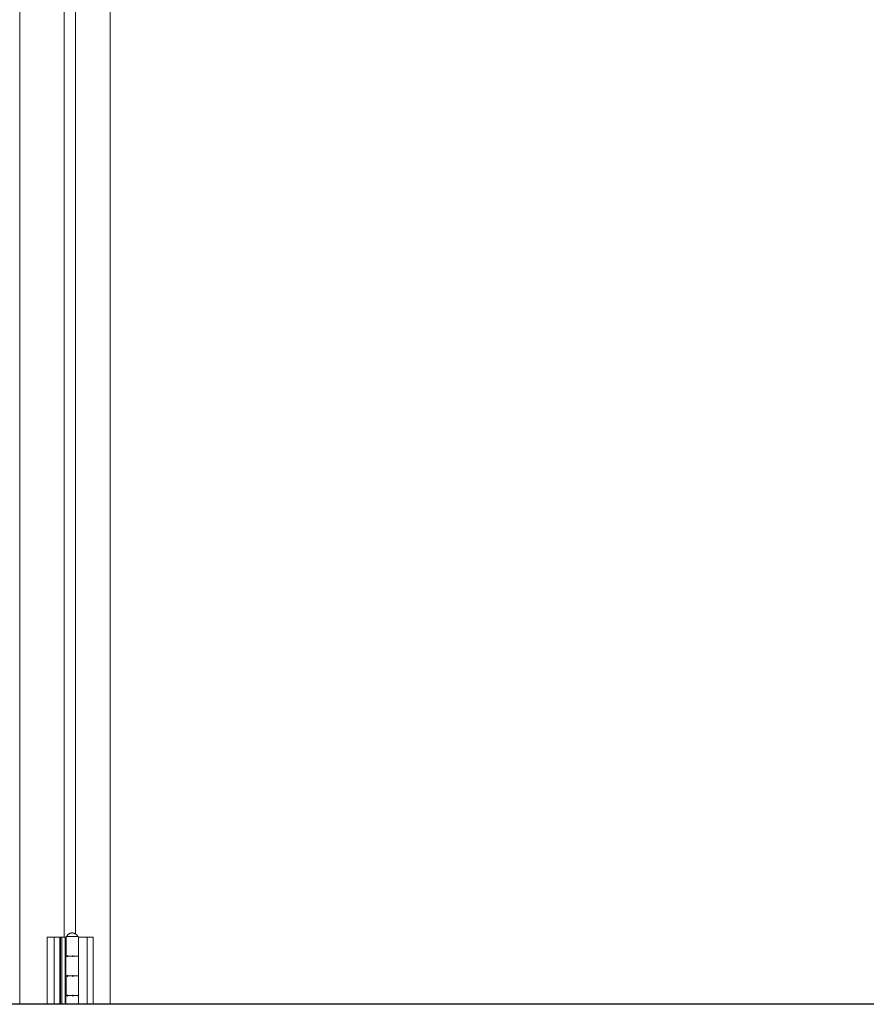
# Model space of a CAD drawing. Header units: inches. Extents: x 424 to 2043, y -237 to 445.
# Tile 942 of 965: x 1004.95 to 1006.03, y 218.15 to 219.4. Entities that reach past the tile are written whole.
import ezdxf

# ---------------------------------------------------------------- set-up
doc = ezdxf.new("R2010")
doc.units = ezdxf.units.IN
doc.header["$MEASUREMENT"] = 0
for name, color, linetype, lineweight in [('A-DOOR', 31, 'Continuous', 9), ('A-GENM', 13, 'Continuous', 9), ('A-WALL', 113, 'Continuous', 9)]:
    doc.layers.add(name, color=color, linetype=linetype, lineweight=lineweight)

# ---------------------------------------------------------------- blocks, each defined once
blk = doc.blocks.new('Generic Models 1 - Generic Models 1-135348-Section 2')
at = {"layer": 'A-GENM', "lineweight": 25}
blk.add_line((63.9348, 1.6), (-2.9996, 1.6), dxfattribs=at)
blk = doc.blocks.new('5-panel_Bi-fold_external_door_10806 - Type 1-V59-Section 2')
at = {"layer": 'A-DOOR'}
for p, q in [((50.9976, 4.4), (50.9976, 1.6)), ((50.8831, 1.6), (50.8831, 4.348)), ((50.9392, 1.685), (50.9392, 4.25)), ((50.9536, 4.2459), (50.9536, 1.6888)), ((50.9177, 1.685), (50.9177, 1.6)), ((50.9177, 1.685), (50.9179, 1.685)), ((50.9179, 1.685), (50.9259, 1.685)), ((50.9259, 1.685), (50.9265, 1.685)), ((50.9265, 1.685), (50.9336, 1.685)), ((50.9265, 1.6), (50.9265, 1.685)), ((50.9336, 1.685), (50.9347, 1.685)), ((50.9336, 1.6), (50.9336, 1.685)), ((50.9347, 1.685), (50.9365, 1.685)), ((50.9347, 1.6), (50.9347, 1.685)), ((50.9365, 1.685), (50.9404, 1.685)), ((50.9365, 1.6), (50.9365, 1.685)), ((50.9404, 1.685), (50.9416, 1.685)), ((50.9404, 1.662), (50.9404, 1.685)), ((50.9404, 1.6), (50.9404, 1.685)), ((50.9404, 1.685), (50.9416, 1.685)), ((50.9404, 1.662), (50.9404, 1.685)), ((50.9415, 1.685), (50.9415, 1.662)), ((50.9416, 1.685), (50.9421, 1.685)), ((50.9416, 1.662), (50.9416, 1.685)), ((50.9416, 1.685), (50.9421, 1.685)), ((50.9416, 1.662), (50.9416, 1.685)), ((50.9433, 1.686), (50.9492, 1.686)), ((50.9492, 1.686), (50.9557, 1.686)), ((50.9573, 1.6), (50.9573, 1.685)), ((50.9574, 1.685), (50.9684, 1.685)), ((50.9574, 1.6), (50.9574, 1.685)), ((50.9575, 1.662), (50.9575, 1.685)), ((50.9684, 1.685), (50.9693, 1.685)), ((50.9684, 1.6), (50.9684, 1.685)), ((50.9693, 1.685), (50.976, 1.685)), ((50.976, 1.685), (50.9761, 1.685)), ((50.9761, 1.685), (50.976, 1.685)), ((50.9761, 1.6), (50.9761, 1.685)), ((50.9416, 1.662), (50.9404, 1.662)), ((50.9416, 1.662), (50.9404, 1.662)), ((50.9421, 1.662), (50.9416, 1.662)), ((50.9421, 1.662), (50.9416, 1.662)), ((50.9433, 1.66), (50.9433, 1.662)), ((50.9504, 1.66), (50.9504, 1.662)), ((50.9415, 1.66), (50.9415, 1.637)), ((50.9498, 1.661), (50.9492, 1.661)), ((50.9492, 1.661), (50.9498, 1.661)), ((50.9575, 1.637), (50.9575, 1.66)), ((50.9433, 1.635), (50.9433, 1.637)), ((50.9504, 1.635), (50.9504, 1.637)), ((50.9404, 1.635), (50.9416, 1.635)), ((50.9404, 1.612), (50.9404, 1.635)), ((50.9415, 1.635), (50.9415, 1.612)), ((50.9416, 1.635), (50.9421, 1.635)), ((50.9416, 1.612), (50.9416, 1.635)), ((50.9498, 1.636), (50.9492, 1.636)), ((50.9492, 1.636), (50.9498, 1.636)), ((50.9575, 1.612), (50.9575, 1.635)), ((50.9416, 1.612), (50.9404, 1.612)), ((50.9421, 1.612), (50.9416, 1.612)), ((50.9433, 1.61), (50.9433, 1.612)), ((50.9504, 1.61), (50.9504, 1.612)), ((50.9415, 1.61), (50.9415, 1.6)), ((50.9498, 1.611), (50.9492, 1.611)), ((50.9492, 1.611), (50.9498, 1.611)), ((50.9575, 1.6), (50.9575, 1.61))]:
    blk.add_line(p, q, dxfattribs=at)
at = {"layer": 'A-DOOR', "flags": 128}
for points in [[(50.9425, 1.686), (50.9426, 1.6863), (50.9428, 1.6865), (50.9429, 1.6868), (50.9431, 1.6871), (50.9433, 1.6873), (50.9435, 1.6876), (50.9437, 1.6878), (50.9439, 1.688), (50.9441, 1.6883), (50.9443, 1.6885), (50.9445, 1.6887), (50.9448, 1.6889), (50.945, 1.6891), (50.9453, 1.6892), (50.9455, 1.6894), (50.9458, 1.6895), (50.9461, 1.6897), (50.9463, 1.6898), (50.9466, 1.6899), (50.9469, 1.6901), (50.9472, 1.6902), (50.9475, 1.6902), (50.9478, 1.6903), (50.9481, 1.6904), (50.9484, 1.6904), (50.9487, 1.6905), (50.949, 1.6905), (50.9493, 1.6905), (50.9495, 1.6905)], [(50.9495, 1.6905), (50.9498, 1.6905), (50.9501, 1.6905), (50.9504, 1.6904), (50.9507, 1.6904), (50.951, 1.6903), (50.9513, 1.6903), (50.9516, 1.6902), (50.9519, 1.6901), (50.9522, 1.69), (50.9525, 1.6899), (50.9528, 1.6898), (50.953, 1.6896), (50.9533, 1.6895), (50.9536, 1.6893), (50.9538, 1.6892), (50.9541, 1.689), (50.9543, 1.6888), (50.9546, 1.6886), (50.9548, 1.6884), (50.955, 1.6882), (50.9552, 1.6879), (50.9554, 1.6877), (50.9556, 1.6875), (50.9558, 1.6872), (50.956, 1.687), (50.9561, 1.6867), (50.9563, 1.6864), (50.9564, 1.6862), (50.9565, 1.686)], [(50.9415, 1.685), (50.9415, 1.685), (50.9415, 1.6851), (50.9415, 1.6851), (50.9415, 1.6852), (50.9415, 1.6852), (50.9415, 1.6852), (50.9415, 1.6853), (50.9415, 1.6853), (50.9416, 1.6854), (50.9416, 1.6854), (50.9416, 1.6854), (50.9416, 1.6855), (50.9416, 1.6855), (50.9416, 1.6855), (50.9417, 1.6856), (50.9417, 1.6856), (50.9417, 1.6856), (50.9417, 1.6857), (50.9418, 1.6857), (50.9418, 1.6857), (50.9418, 1.6857), (50.9419, 1.6858), (50.9419, 1.6858), (50.9419, 1.6858), (50.942, 1.6858), (50.942, 1.6859), (50.942, 1.6859), (50.9421, 1.6859), (50.9421, 1.6859), (50.9421, 1.6859), (50.9422, 1.6859), (50.9422, 1.686), (50.9422, 1.686), (50.9423, 1.686), (50.9423, 1.686), (50.9424, 1.686), (50.9424, 1.686), (50.9424, 1.686), (50.9425, 1.686), (50.9425, 1.686)], [(50.9492, 1.686), (50.9489, 1.686), (50.9486, 1.686), (50.9484, 1.686), (50.9481, 1.686), (50.9478, 1.686), (50.9475, 1.686), (50.9473, 1.686), (50.947, 1.686), (50.9467, 1.686), (50.9465, 1.686), (50.9462, 1.686), (50.946, 1.686), (50.9458, 1.686), (50.9455, 1.686), (50.9453, 1.686), (50.9451, 1.686), (50.9449, 1.686), (50.9447, 1.686), (50.9445, 1.686), (50.9443, 1.686), (50.9441, 1.686), (50.9439, 1.686), (50.9437, 1.686), (50.9436, 1.686), (50.9434, 1.686), (50.9433, 1.686), (50.9432, 1.686), (50.9431, 1.686), (50.943, 1.686), (50.9429, 1.686), (50.9428, 1.686), (50.9427, 1.686), (50.9426, 1.686), (50.9426, 1.686), (50.9426, 1.686), (50.9425, 1.686), (50.9425, 1.686), (50.9425, 1.686)], [(50.9425, 1.686), (50.9425, 1.686), (50.9425, 1.686), (50.9425, 1.686), (50.9426, 1.686), (50.9426, 1.686), (50.9427, 1.686), (50.9428, 1.686), (50.9429, 1.686), (50.9429, 1.686), (50.943, 1.686), (50.9432, 1.686), (50.9433, 1.686), (50.9434, 1.686), (50.9436, 1.686), (50.9437, 1.686), (50.9439, 1.686), (50.9441, 1.686)], [(50.9565, 1.686), (50.9565, 1.686), (50.9565, 1.686), (50.9564, 1.686), (50.9564, 1.686), (50.9564, 1.686), (50.9563, 1.686), (50.9562, 1.686), (50.9561, 1.686), (50.956, 1.686), (50.9559, 1.686), (50.9558, 1.686), (50.9557, 1.686), (50.9556, 1.686), (50.9554, 1.686), (50.9553, 1.686), (50.9551, 1.686), (50.9549, 1.686), (50.9548, 1.686), (50.9546, 1.686), (50.9544, 1.686), (50.9542, 1.686), (50.954, 1.686), (50.9537, 1.686), (50.9535, 1.686), (50.9533, 1.686), (50.953, 1.686), (50.9528, 1.686), (50.9525, 1.686), (50.9523, 1.686), (50.952, 1.686), (50.9518, 1.686), (50.9515, 1.686), (50.9512, 1.686), (50.951, 1.686), (50.9507, 1.686), (50.9504, 1.686), (50.9501, 1.686), (50.9499, 1.686), (50.9496, 1.686), (50.9493, 1.686), (50.9492, 1.686)], [(50.9551, 1.686), (50.9552, 1.686), (50.9554, 1.686), (50.9555, 1.686), (50.9557, 1.686), (50.9558, 1.686), (50.9559, 1.686), (50.956, 1.686), (50.9561, 1.686), (50.9562, 1.686), (50.9563, 1.686), (50.9563, 1.686), (50.9564, 1.686), (50.9564, 1.686), (50.9565, 1.686), (50.9565, 1.686), (50.9565, 1.686)], [(50.9565, 1.686), (50.9565, 1.686), (50.9566, 1.686), (50.9566, 1.686), (50.9567, 1.686), (50.9567, 1.686), (50.9567, 1.686), (50.9568, 1.686), (50.9568, 1.6859), (50.9568, 1.6859), (50.9569, 1.6859), (50.9569, 1.6859), (50.957, 1.6859), (50.957, 1.6859), (50.957, 1.6858), (50.9571, 1.6858), (50.9571, 1.6858), (50.9571, 1.6858), (50.9572, 1.6858), (50.9572, 1.6857), (50.9572, 1.6857), (50.9572, 1.6857), (50.9573, 1.6856), (50.9573, 1.6856), (50.9573, 1.6856), (50.9573, 1.6855), (50.9574, 1.6855), (50.9574, 1.6855), (50.9574, 1.6854), (50.9574, 1.6854), (50.9574, 1.6854), (50.9574, 1.6853), (50.9575, 1.6853), (50.9575, 1.6852), (50.9575, 1.6852), (50.9575, 1.6852), (50.9575, 1.6851), (50.9575, 1.6851), (50.9575, 1.6851), (50.9575, 1.685), (50.9575, 1.685)], [(50.9425, 1.661), (50.9425, 1.661), (50.9424, 1.661), (50.9424, 1.661), (50.9423, 1.661), (50.9423, 1.661), (50.9423, 1.661), (50.9422, 1.661), (50.9422, 1.6611), (50.9421, 1.6611), (50.9421, 1.6611), (50.9421, 1.6611), (50.942, 1.6611), (50.942, 1.6611), (50.942, 1.6612), (50.9419, 1.6612), (50.9419, 1.6612), (50.9419, 1.6612), (50.9418, 1.6612), (50.9418, 1.6613), (50.9418, 1.6613), (50.9418, 1.6613), (50.9417, 1.6614), (50.9417, 1.6614), (50.9417, 1.6614), (50.9417, 1.6615), (50.9416, 1.6615), (50.9416, 1.6615), (50.9416, 1.6616), (50.9416, 1.6616), (50.9416, 1.6616), (50.9415, 1.6617), (50.9415, 1.6617), (50.9415, 1.6618), (50.9415, 1.6618), (50.9415, 1.6618), (50.9415, 1.6619), (50.9415, 1.6619), (50.9415, 1.6619), (50.9415, 1.662), (50.9415, 1.662)], [(50.9575, 1.662), (50.9575, 1.662), (50.9575, 1.6619), (50.9575, 1.6619), (50.9575, 1.6618), (50.9575, 1.6618), (50.9575, 1.6618), (50.9575, 1.6617), (50.9574, 1.6617), (50.9574, 1.6616), (50.9574, 1.6616), (50.9574, 1.6616), (50.9574, 1.6615), (50.9574, 1.6615), (50.9573, 1.6615), (50.9573, 1.6614), (50.9573, 1.6614), (50.9573, 1.6614), (50.9572, 1.6613), (50.9572, 1.6613), (50.9572, 1.6613), (50.9572, 1.6613), (50.9571, 1.6612), (50.9571, 1.6612), (50.9571, 1.6612), (50.957, 1.6612), (50.957, 1.6611), (50.957, 1.6611), (50.9569, 1.6611), (50.9569, 1.6611), (50.9569, 1.6611), (50.9568, 1.6611), (50.9568, 1.661), (50.9567, 1.661), (50.9567, 1.661), (50.9567, 1.661), (50.9566, 1.661), (50.9566, 1.661), (50.9565, 1.661), (50.9565, 1.661), (50.9565, 1.661)], [(50.9415, 1.66), (50.9415, 1.66), (50.9415, 1.6601), (50.9415, 1.6601), (50.9415, 1.6602), (50.9415, 1.6602), (50.9415, 1.6602), (50.9415, 1.6603), (50.9415, 1.6603), (50.9416, 1.6604), (50.9416, 1.6604), (50.9416, 1.6604), (50.9416, 1.6605), (50.9416, 1.6605), (50.9416, 1.6605), (50.9417, 1.6606), (50.9417, 1.6606), (50.9417, 1.6606), (50.9417, 1.6607), (50.9418, 1.6607), (50.9418, 1.6607), (50.9418, 1.6607), (50.9419, 1.6608), (50.9419, 1.6608), (50.9419, 1.6608), (50.942, 1.6608), (50.942, 1.6609), (50.942, 1.6609), (50.9421, 1.6609), (50.9421, 1.6609), (50.9421, 1.6609), (50.9422, 1.6609), (50.9422, 1.661), (50.9422, 1.661), (50.9423, 1.661), (50.9423, 1.661), (50.9424, 1.661), (50.9424, 1.661), (50.9424, 1.661), (50.9425, 1.661), (50.9425, 1.661)], [(50.9492, 1.661), (50.9489, 1.661), (50.9486, 1.661), (50.9484, 1.661), (50.9481, 1.661), (50.9478, 1.661), (50.9475, 1.661), (50.9473, 1.661), (50.947, 1.661), (50.9467, 1.661), (50.9465, 1.661), (50.9462, 1.661), (50.946, 1.661), (50.9458, 1.661), (50.9455, 1.661), (50.9453, 1.661), (50.9451, 1.661), (50.9449, 1.661), (50.9447, 1.661), (50.9445, 1.661), (50.9443, 1.661), (50.9441, 1.661), (50.9439, 1.661), (50.9437, 1.661), (50.9436, 1.661), (50.9434, 1.661), (50.9433, 1.661), (50.9432, 1.661), (50.9431, 1.661), (50.943, 1.661), (50.9429, 1.661), (50.9428, 1.661), (50.9427, 1.661), (50.9426, 1.661), (50.9426, 1.661), (50.9426, 1.661), (50.9425, 1.661), (50.9425, 1.661), (50.9425, 1.661)], [(50.9425, 1.661), (50.9425, 1.661), (50.9425, 1.661), (50.9425, 1.661), (50.9426, 1.661), (50.9426, 1.661), (50.9427, 1.661), (50.9428, 1.661), (50.9429, 1.661), (50.9429, 1.661), (50.943, 1.661), (50.9432, 1.661), (50.9433, 1.661), (50.9434, 1.661), (50.9436, 1.661), (50.9437, 1.661), (50.9439, 1.661), (50.9441, 1.661), (50.9442, 1.661), (50.9444, 1.661), (50.9446, 1.661), (50.9448, 1.661), (50.945, 1.661), (50.9453, 1.661), (50.9455, 1.661), (50.9457, 1.661), (50.946, 1.661), (50.9462, 1.661), (50.9464, 1.661), (50.9467, 1.661), (50.947, 1.661), (50.9472, 1.661), (50.9475, 1.661), (50.9478, 1.661), (50.948, 1.661), (50.9483, 1.661), (50.9486, 1.661), (50.9489, 1.661), (50.9491, 1.661), (50.9494, 1.661), (50.9497, 1.661), (50.9498, 1.661)], [(50.9498, 1.661), (50.9495, 1.661), (50.9492, 1.661), (50.949, 1.661), (50.9487, 1.661), (50.9484, 1.661), (50.9481, 1.661), (50.9479, 1.661), (50.9476, 1.661), (50.9473, 1.661), (50.9471, 1.661), (50.9468, 1.661), (50.9465, 1.661), (50.9463, 1.661), (50.946, 1.661), (50.9458, 1.661), (50.9456, 1.661), (50.9453, 1.661), (50.9451, 1.661), (50.9449, 1.661), (50.9447, 1.661), (50.9445, 1.661), (50.9443, 1.661), (50.9441, 1.661), (50.9439, 1.661), (50.9438, 1.661), (50.9436, 1.661), (50.9435, 1.661), (50.9433, 1.661), (50.9432, 1.661), (50.9431, 1.661), (50.943, 1.661), (50.9429, 1.661), (50.9428, 1.661), (50.9427, 1.661), (50.9427, 1.661), (50.9426, 1.661), (50.9426, 1.661), (50.9425, 1.661), (50.9425, 1.661), (50.9425, 1.661)], [(50.9425, 1.661), (50.9425, 1.661), (50.9425, 1.661), (50.9425, 1.661), (50.9426, 1.661), (50.9426, 1.661), (50.9427, 1.661), (50.9428, 1.661), (50.9429, 1.661), (50.9429, 1.661), (50.943, 1.661), (50.9432, 1.661), (50.9433, 1.661), (50.9434, 1.661), (50.9436, 1.661), (50.9437, 1.661), (50.9439, 1.661), (50.9441, 1.661), (50.9442, 1.661), (50.9444, 1.661), (50.9446, 1.661), (50.9448, 1.661), (50.945, 1.661), (50.9453, 1.661), (50.9455, 1.661), (50.9457, 1.661), (50.946, 1.661), (50.9462, 1.661), (50.9464, 1.661), (50.9467, 1.661), (50.947, 1.661), (50.9472, 1.661), (50.9475, 1.661), (50.9478, 1.661), (50.948, 1.661), (50.9483, 1.661), (50.9486, 1.661), (50.9489, 1.661), (50.9491, 1.661), (50.9492, 1.661)], [(50.9565, 1.661), (50.9565, 1.661), (50.9565, 1.661), (50.9564, 1.661), (50.9564, 1.661), (50.9564, 1.661), (50.9563, 1.661), (50.9562, 1.661), (50.9561, 1.661), (50.956, 1.661), (50.9559, 1.661), (50.9558, 1.661), (50.9557, 1.661), (50.9556, 1.661), (50.9554, 1.661), (50.9553, 1.661), (50.9551, 1.661), (50.9549, 1.661), (50.9548, 1.661), (50.9546, 1.661), (50.9544, 1.661), (50.9542, 1.661), (50.954, 1.661), (50.9537, 1.661), (50.9535, 1.661), (50.9533, 1.661), (50.953, 1.661), (50.9528, 1.661), (50.9525, 1.661), (50.9523, 1.661), (50.952, 1.661), (50.9518, 1.661), (50.9515, 1.661), (50.9512, 1.661), (50.951, 1.661), (50.9507, 1.661), (50.9504, 1.661), (50.9501, 1.661), (50.9499, 1.661), (50.9496, 1.661), (50.9493, 1.661), (50.9492, 1.661)], [(50.9492, 1.661), (50.9495, 1.661), (50.9497, 1.661), (50.95, 1.661), (50.9503, 1.661), (50.9506, 1.661), (50.9509, 1.661), (50.9511, 1.661), (50.9514, 1.661), (50.9517, 1.661), (50.9519, 1.661), (50.9522, 1.661), (50.9525, 1.661), (50.9527, 1.661), (50.953, 1.661), (50.9532, 1.661), (50.9534, 1.661), (50.9537, 1.661), (50.9539, 1.661), (50.9541, 1.661), (50.9543, 1.661), (50.9545, 1.661), (50.9547, 1.661), (50.9549, 1.661), (50.955, 1.661), (50.9552, 1.661), (50.9554, 1.661), (50.9555, 1.661), (50.9557, 1.661), (50.9558, 1.661), (50.9559, 1.661), (50.956, 1.661), (50.9561, 1.661), (50.9562, 1.661), (50.9563, 1.661), (50.9563, 1.661), (50.9564, 1.661), (50.9564, 1.661), (50.9565, 1.661), (50.9565, 1.661), (50.9565, 1.661)], [(50.9498, 1.661), (50.9501, 1.661), (50.9504, 1.661), (50.9506, 1.661), (50.9509, 1.661), (50.9512, 1.661), (50.9515, 1.661), (50.9517, 1.661), (50.952, 1.661), (50.9522, 1.661), (50.9525, 1.661), (50.9528, 1.661), (50.953, 1.661), (50.9532, 1.661), (50.9535, 1.661), (50.9537, 1.661), (50.9539, 1.661), (50.9541, 1.661), (50.9543, 1.661), (50.9545, 1.661), (50.9547, 1.661), (50.9549, 1.661), (50.9551, 1.661), (50.9552, 1.661), (50.9554, 1.661), (50.9555, 1.661), (50.9557, 1.661), (50.9558, 1.661), (50.9559, 1.661), (50.956, 1.661), (50.9561, 1.661), (50.9562, 1.661), (50.9563, 1.661), (50.9563, 1.661), (50.9564, 1.661), (50.9564, 1.661), (50.9565, 1.661), (50.9565, 1.661), (50.9565, 1.661)], [(50.9565, 1.661), (50.9565, 1.661), (50.9565, 1.661), (50.9564, 1.661), (50.9564, 1.661), (50.9564, 1.661), (50.9563, 1.661), (50.9562, 1.661), (50.9561, 1.661), (50.956, 1.661), (50.9559, 1.661), (50.9558, 1.661), (50.9557, 1.661), (50.9556, 1.661), (50.9554, 1.661), (50.9553, 1.661), (50.9551, 1.661), (50.9549, 1.661), (50.9548, 1.661), (50.9546, 1.661), (50.9544, 1.661), (50.9542, 1.661), (50.954, 1.661), (50.9537, 1.661), (50.9535, 1.661), (50.9533, 1.661), (50.953, 1.661), (50.9528, 1.661), (50.9525, 1.661), (50.9523, 1.661), (50.952, 1.661), (50.9518, 1.661), (50.9515, 1.661), (50.9512, 1.661), (50.951, 1.661), (50.9507, 1.661), (50.9504, 1.661), (50.9501, 1.661), (50.9499, 1.661), (50.9498, 1.661)], [(50.9565, 1.661), (50.9565, 1.661), (50.9566, 1.661), (50.9566, 1.661), (50.9567, 1.661), (50.9567, 1.661), (50.9567, 1.661), (50.9568, 1.661), (50.9568, 1.6609), (50.9568, 1.6609), (50.9569, 1.6609), (50.9569, 1.6609), (50.957, 1.6609), (50.957, 1.6609), (50.957, 1.6608), (50.9571, 1.6608), (50.9571, 1.6608), (50.9571, 1.6608), (50.9572, 1.6608), (50.9572, 1.6607), (50.9572, 1.6607), (50.9572, 1.6607), (50.9573, 1.6606), (50.9573, 1.6606), (50.9573, 1.6606), (50.9573, 1.6605), (50.9574, 1.6605), (50.9574, 1.6605), (50.9574, 1.6604), (50.9574, 1.6604), (50.9574, 1.6604), (50.9574, 1.6603), (50.9575, 1.6603), (50.9575, 1.6602), (50.9575, 1.6602), (50.9575, 1.6602), (50.9575, 1.6601), (50.9575, 1.6601), (50.9575, 1.6601), (50.9575, 1.66), (50.9575, 1.66)], [(50.9425, 1.636), (50.9425, 1.636), (50.9424, 1.636), (50.9424, 1.636), (50.9423, 1.636), (50.9423, 1.636), (50.9423, 1.636), (50.9422, 1.636), (50.9422, 1.6361), (50.9421, 1.6361), (50.9421, 1.6361), (50.9421, 1.6361), (50.942, 1.6361), (50.942, 1.6361), (50.942, 1.6362), (50.9419, 1.6362), (50.9419, 1.6362), (50.9419, 1.6362), (50.9418, 1.6362), (50.9418, 1.6363), (50.9418, 1.6363), (50.9418, 1.6363), (50.9417, 1.6364), (50.9417, 1.6364), (50.9417, 1.6364), (50.9417, 1.6365), (50.9416, 1.6365), (50.9416, 1.6365), (50.9416, 1.6366), (50.9416, 1.6366), (50.9416, 1.6366), (50.9415, 1.6367), (50.9415, 1.6367), (50.9415, 1.6368), (50.9415, 1.6368), (50.9415, 1.6368), (50.9415, 1.6369), (50.9415, 1.6369), (50.9415, 1.6369), (50.9415, 1.637), (50.9415, 1.637)], [(50.9575, 1.637), (50.9575, 1.637), (50.9575, 1.6369), (50.9575, 1.6369), (50.9575, 1.6368), (50.9575, 1.6368), (50.9575, 1.6368), (50.9575, 1.6367), (50.9574, 1.6367), (50.9574, 1.6366), (50.9574, 1.6366), (50.9574, 1.6366), (50.9574, 1.6365), (50.9574, 1.6365), (50.9573, 1.6365), (50.9573, 1.6364), (50.9573, 1.6364), (50.9573, 1.6364), (50.9572, 1.6363), (50.9572, 1.6363), (50.9572, 1.6363), (50.9572, 1.6363), (50.9571, 1.6362), (50.9571, 1.6362), (50.9571, 1.6362), (50.957, 1.6362), (50.957, 1.6361), (50.957, 1.6361), (50.9569, 1.6361), (50.9569, 1.6361), (50.9569, 1.6361), (50.9568, 1.6361), (50.9568, 1.636), (50.9567, 1.636), (50.9567, 1.636), (50.9567, 1.636), (50.9566, 1.636), (50.9566, 1.636), (50.9565, 1.636), (50.9565, 1.636), (50.9565, 1.636)], [(50.9415, 1.635), (50.9415, 1.635), (50.9415, 1.6351), (50.9415, 1.6351), (50.9415, 1.6352), (50.9415, 1.6352), (50.9415, 1.6352), (50.9415, 1.6353), (50.9415, 1.6353), (50.9416, 1.6354), (50.9416, 1.6354), (50.9416, 1.6354), (50.9416, 1.6355), (50.9416, 1.6355), (50.9416, 1.6355), (50.9417, 1.6356), (50.9417, 1.6356), (50.9417, 1.6356), (50.9417, 1.6357), (50.9418, 1.6357), (50.9418, 1.6357), (50.9418, 1.6357), (50.9419, 1.6358), (50.9419, 1.6358), (50.9419, 1.6358), (50.942, 1.6358), (50.942, 1.6359), (50.942, 1.6359), (50.9421, 1.6359), (50.9421, 1.6359), (50.9421, 1.6359), (50.9422, 1.6359), (50.9422, 1.636), (50.9422, 1.636), (50.9423, 1.636), (50.9423, 1.636), (50.9424, 1.636), (50.9424, 1.636), (50.9424, 1.636), (50.9425, 1.636), (50.9425, 1.636)], [(50.9492, 1.636), (50.9489, 1.636), (50.9486, 1.636), (50.9484, 1.636), (50.9481, 1.636), (50.9478, 1.636), (50.9475, 1.636), (50.9473, 1.636), (50.947, 1.636), (50.9467, 1.636), (50.9465, 1.636), (50.9462, 1.636), (50.946, 1.636), (50.9458, 1.636), (50.9455, 1.636), (50.9453, 1.636), (50.9451, 1.636), (50.9449, 1.636), (50.9447, 1.636), (50.9445, 1.636), (50.9443, 1.636), (50.9441, 1.636), (50.9439, 1.636), (50.9437, 1.636), (50.9436, 1.636), (50.9434, 1.636), (50.9433, 1.636), (50.9432, 1.636), (50.9431, 1.636), (50.943, 1.636), (50.9429, 1.636), (50.9428, 1.636), (50.9427, 1.636), (50.9426, 1.636), (50.9426, 1.636), (50.9426, 1.636), (50.9425, 1.636), (50.9425, 1.636), (50.9425, 1.636)], [(50.9425, 1.636), (50.9425, 1.636), (50.9425, 1.636), (50.9425, 1.636), (50.9426, 1.636), (50.9426, 1.636), (50.9427, 1.636), (50.9428, 1.636), (50.9429, 1.636), (50.9429, 1.636), (50.943, 1.636), (50.9432, 1.636), (50.9433, 1.636), (50.9434, 1.636), (50.9436, 1.636), (50.9437, 1.636), (50.9439, 1.636), (50.9441, 1.636), (50.9442, 1.636), (50.9444, 1.636), (50.9446, 1.636), (50.9448, 1.636), (50.945, 1.636), (50.9453, 1.636), (50.9455, 1.636), (50.9457, 1.636), (50.946, 1.636), (50.9462, 1.636), (50.9464, 1.636), (50.9467, 1.636), (50.947, 1.636), (50.9472, 1.636), (50.9475, 1.636), (50.9478, 1.636), (50.948, 1.636), (50.9483, 1.636), (50.9486, 1.636), (50.9489, 1.636), (50.9491, 1.636), (50.9494, 1.636), (50.9497, 1.636), (50.9498, 1.636)], [(50.9498, 1.636), (50.9495, 1.636), (50.9492, 1.636), (50.949, 1.636), (50.9487, 1.636), (50.9484, 1.636), (50.9481, 1.636), (50.9479, 1.636), (50.9476, 1.636), (50.9473, 1.636), (50.9471, 1.636), (50.9468, 1.636), (50.9465, 1.636), (50.9463, 1.636), (50.946, 1.636), (50.9458, 1.636), (50.9456, 1.636), (50.9453, 1.636), (50.9451, 1.636), (50.9449, 1.636), (50.9447, 1.636), (50.9445, 1.636), (50.9443, 1.636), (50.9441, 1.636), (50.9439, 1.636), (50.9438, 1.636), (50.9436, 1.636), (50.9435, 1.636), (50.9433, 1.636), (50.9432, 1.636), (50.9431, 1.636), (50.943, 1.636), (50.9429, 1.636), (50.9428, 1.636), (50.9427, 1.636), (50.9427, 1.636), (50.9426, 1.636), (50.9426, 1.636), (50.9425, 1.636), (50.9425, 1.636), (50.9425, 1.636)], [(50.9425, 1.636), (50.9425, 1.636), (50.9425, 1.636), (50.9425, 1.636), (50.9426, 1.636), (50.9426, 1.636), (50.9427, 1.636), (50.9428, 1.636), (50.9429, 1.636), (50.9429, 1.636), (50.943, 1.636), (50.9432, 1.636), (50.9433, 1.636), (50.9434, 1.636), (50.9436, 1.636), (50.9437, 1.636), (50.9439, 1.636), (50.9441, 1.636), (50.9442, 1.636), (50.9444, 1.636), (50.9446, 1.636), (50.9448, 1.636), (50.945, 1.636), (50.9453, 1.636), (50.9455, 1.636), (50.9457, 1.636), (50.946, 1.636), (50.9462, 1.636), (50.9464, 1.636), (50.9467, 1.636), (50.947, 1.636), (50.9472, 1.636), (50.9475, 1.636), (50.9478, 1.636), (50.948, 1.636), (50.9483, 1.636), (50.9486, 1.636), (50.9489, 1.636), (50.9491, 1.636), (50.9492, 1.636)], [(50.9565, 1.636), (50.9565, 1.636), (50.9565, 1.636), (50.9564, 1.636), (50.9564, 1.636), (50.9564, 1.636), (50.9563, 1.636), (50.9562, 1.636), (50.9561, 1.636), (50.956, 1.636), (50.9559, 1.636), (50.9558, 1.636), (50.9557, 1.636), (50.9556, 1.636), (50.9554, 1.636), (50.9553, 1.636), (50.9551, 1.636), (50.9549, 1.636), (50.9548, 1.636), (50.9546, 1.636), (50.9544, 1.636), (50.9542, 1.636), (50.954, 1.636), (50.9537, 1.636), (50.9535, 1.636), (50.9533, 1.636), (50.953, 1.636), (50.9528, 1.636), (50.9525, 1.636), (50.9523, 1.636), (50.952, 1.636), (50.9518, 1.636), (50.9515, 1.636), (50.9512, 1.636), (50.951, 1.636), (50.9507, 1.636), (50.9504, 1.636), (50.9501, 1.636), (50.9499, 1.636), (50.9496, 1.636), (50.9493, 1.636), (50.9492, 1.636)], [(50.9492, 1.636), (50.9495, 1.636), (50.9497, 1.636), (50.95, 1.636), (50.9503, 1.636), (50.9506, 1.636), (50.9509, 1.636), (50.9511, 1.636), (50.9514, 1.636), (50.9517, 1.636), (50.9519, 1.636), (50.9522, 1.636), (50.9525, 1.636), (50.9527, 1.636), (50.953, 1.636), (50.9532, 1.636), (50.9534, 1.636), (50.9537, 1.636), (50.9539, 1.636), (50.9541, 1.636), (50.9543, 1.636), (50.9545, 1.636), (50.9547, 1.636), (50.9549, 1.636), (50.955, 1.636), (50.9552, 1.636), (50.9554, 1.636), (50.9555, 1.636), (50.9557, 1.636), (50.9558, 1.636), (50.9559, 1.636), (50.956, 1.636), (50.9561, 1.636), (50.9562, 1.636), (50.9563, 1.636), (50.9563, 1.636), (50.9564, 1.636), (50.9564, 1.636), (50.9565, 1.636), (50.9565, 1.636), (50.9565, 1.636)], [(50.9498, 1.636), (50.9501, 1.636), (50.9504, 1.636), (50.9506, 1.636), (50.9509, 1.636), (50.9512, 1.636), (50.9515, 1.636), (50.9517, 1.636), (50.952, 1.636), (50.9522, 1.636), (50.9525, 1.636), (50.9528, 1.636), (50.953, 1.636), (50.9532, 1.636), (50.9535, 1.636), (50.9537, 1.636), (50.9539, 1.636), (50.9541, 1.636), (50.9543, 1.636), (50.9545, 1.636), (50.9547, 1.636), (50.9549, 1.636), (50.9551, 1.636), (50.9552, 1.636), (50.9554, 1.636), (50.9555, 1.636), (50.9557, 1.636), (50.9558, 1.636), (50.9559, 1.636), (50.956, 1.636), (50.9561, 1.636), (50.9562, 1.636), (50.9563, 1.636), (50.9563, 1.636), (50.9564, 1.636), (50.9564, 1.636), (50.9565, 1.636), (50.9565, 1.636), (50.9565, 1.636)], [(50.9565, 1.636), (50.9565, 1.636), (50.9565, 1.636), (50.9564, 1.636), (50.9564, 1.636), (50.9564, 1.636), (50.9563, 1.636), (50.9562, 1.636), (50.9561, 1.636), (50.956, 1.636), (50.9559, 1.636), (50.9558, 1.636), (50.9557, 1.636), (50.9556, 1.636), (50.9554, 1.636), (50.9553, 1.636), (50.9551, 1.636), (50.9549, 1.636), (50.9548, 1.636), (50.9546, 1.636), (50.9544, 1.636), (50.9542, 1.636), (50.954, 1.636), (50.9537, 1.636), (50.9535, 1.636), (50.9533, 1.636), (50.953, 1.636), (50.9528, 1.636), (50.9525, 1.636), (50.9523, 1.636), (50.952, 1.636), (50.9518, 1.636), (50.9515, 1.636), (50.9512, 1.636), (50.951, 1.636), (50.9507, 1.636), (50.9504, 1.636), (50.9501, 1.636), (50.9499, 1.636), (50.9498, 1.636)], [(50.9565, 1.636), (50.9565, 1.636), (50.9566, 1.636), (50.9566, 1.636), (50.9567, 1.636), (50.9567, 1.636), (50.9567, 1.636), (50.9568, 1.636), (50.9568, 1.6359), (50.9568, 1.6359), (50.9569, 1.6359), (50.9569, 1.6359), (50.957, 1.6359), (50.957, 1.6359), (50.957, 1.6358), (50.9571, 1.6358), (50.9571, 1.6358), (50.9571, 1.6358), (50.9572, 1.6358), (50.9572, 1.6357), (50.9572, 1.6357), (50.9572, 1.6357), (50.9573, 1.6356), (50.9573, 1.6356), (50.9573, 1.6356), (50.9573, 1.6355), (50.9574, 1.6355), (50.9574, 1.6355), (50.9574, 1.6354), (50.9574, 1.6354), (50.9574, 1.6354), (50.9574, 1.6353), (50.9575, 1.6353), (50.9575, 1.6352), (50.9575, 1.6352), (50.9575, 1.6352), (50.9575, 1.6351), (50.9575, 1.6351), (50.9575, 1.6351), (50.9575, 1.635), (50.9575, 1.635)], [(50.9425, 1.611), (50.9425, 1.611), (50.9424, 1.611), (50.9424, 1.611), (50.9423, 1.611), (50.9423, 1.611), (50.9423, 1.611), (50.9422, 1.611), (50.9422, 1.6111), (50.9421, 1.6111), (50.9421, 1.6111), (50.9421, 1.6111), (50.942, 1.6111), (50.942, 1.6111), (50.942, 1.6112), (50.9419, 1.6112), (50.9419, 1.6112), (50.9419, 1.6112), (50.9418, 1.6112), (50.9418, 1.6113), (50.9418, 1.6113), (50.9418, 1.6113), (50.9417, 1.6114), (50.9417, 1.6114), (50.9417, 1.6114), (50.9417, 1.6115), (50.9416, 1.6115), (50.9416, 1.6115), (50.9416, 1.6116), (50.9416, 1.6116), (50.9416, 1.6116), (50.9415, 1.6117), (50.9415, 1.6117), (50.9415, 1.6118), (50.9415, 1.6118), (50.9415, 1.6118), (50.9415, 1.6119), (50.9415, 1.6119), (50.9415, 1.6119), (50.9415, 1.612), (50.9415, 1.612)], [(50.9575, 1.612), (50.9575, 1.612), (50.9575, 1.6119), (50.9575, 1.6119), (50.9575, 1.6118), (50.9575, 1.6118), (50.9575, 1.6118), (50.9575, 1.6117), (50.9574, 1.6117), (50.9574, 1.6116), (50.9574, 1.6116), (50.9574, 1.6116), (50.9574, 1.6115), (50.9574, 1.6115), (50.9573, 1.6115), (50.9573, 1.6114), (50.9573, 1.6114), (50.9573, 1.6114), (50.9572, 1.6113), (50.9572, 1.6113), (50.9572, 1.6113), (50.9572, 1.6113), (50.9571, 1.6112), (50.9571, 1.6112), (50.9571, 1.6112), (50.957, 1.6112), (50.957, 1.6111), (50.957, 1.6111), (50.9569, 1.6111), (50.9569, 1.6111), (50.9569, 1.6111), (50.9568, 1.6111), (50.9568, 1.611), (50.9567, 1.611), (50.9567, 1.611), (50.9567, 1.611), (50.9566, 1.611), (50.9566, 1.611), (50.9565, 1.611), (50.9565, 1.611), (50.9565, 1.611)], [(50.9415, 1.61), (50.9415, 1.61), (50.9415, 1.6101), (50.9415, 1.6101), (50.9415, 1.6102), (50.9415, 1.6102), (50.9415, 1.6102), (50.9415, 1.6103), (50.9415, 1.6103), (50.9416, 1.6104), (50.9416, 1.6104), (50.9416, 1.6104), (50.9416, 1.6105), (50.9416, 1.6105), (50.9416, 1.6105), (50.9417, 1.6106), (50.9417, 1.6106), (50.9417, 1.6106), (50.9417, 1.6107), (50.9418, 1.6107), (50.9418, 1.6107), (50.9418, 1.6107), (50.9419, 1.6108), (50.9419, 1.6108), (50.9419, 1.6108), (50.942, 1.6108), (50.942, 1.6109), (50.942, 1.6109), (50.9421, 1.6109), (50.9421, 1.6109), (50.9421, 1.6109), (50.9422, 1.6109), (50.9422, 1.611), (50.9422, 1.611), (50.9423, 1.611), (50.9423, 1.611), (50.9424, 1.611), (50.9424, 1.611), (50.9424, 1.611), (50.9425, 1.611), (50.9425, 1.611)], [(50.9492, 1.611), (50.9489, 1.611), (50.9486, 1.611), (50.9484, 1.611), (50.9481, 1.611), (50.9478, 1.611), (50.9475, 1.611), (50.9473, 1.611), (50.947, 1.611), (50.9467, 1.611), (50.9465, 1.611), (50.9462, 1.611), (50.946, 1.611), (50.9458, 1.611), (50.9455, 1.611), (50.9453, 1.611), (50.9451, 1.611), (50.9449, 1.611), (50.9447, 1.611), (50.9445, 1.611), (50.9443, 1.611), (50.9441, 1.611), (50.9439, 1.611), (50.9437, 1.611), (50.9436, 1.611), (50.9434, 1.611), (50.9433, 1.611), (50.9432, 1.611), (50.9431, 1.611), (50.943, 1.611), (50.9429, 1.611), (50.9428, 1.611), (50.9427, 1.611), (50.9426, 1.611), (50.9426, 1.611), (50.9426, 1.611), (50.9425, 1.611), (50.9425, 1.611), (50.9425, 1.611)], [(50.9425, 1.611), (50.9425, 1.611), (50.9425, 1.611), (50.9425, 1.611), (50.9426, 1.611), (50.9426, 1.611), (50.9427, 1.611), (50.9428, 1.611), (50.9429, 1.611), (50.9429, 1.611), (50.943, 1.611), (50.9432, 1.611), (50.9433, 1.611), (50.9434, 1.611), (50.9436, 1.611), (50.9437, 1.611), (50.9439, 1.611), (50.9441, 1.611), (50.9442, 1.611), (50.9444, 1.611), (50.9446, 1.611), (50.9448, 1.611), (50.945, 1.611), (50.9453, 1.611), (50.9455, 1.611), (50.9457, 1.611), (50.946, 1.611), (50.9462, 1.611), (50.9464, 1.611), (50.9467, 1.611), (50.947, 1.611), (50.9472, 1.611), (50.9475, 1.611), (50.9478, 1.611), (50.948, 1.611), (50.9483, 1.611), (50.9486, 1.611), (50.9489, 1.611), (50.9491, 1.611), (50.9494, 1.611), (50.9497, 1.611), (50.9498, 1.611)], [(50.9498, 1.611), (50.9495, 1.611), (50.9492, 1.611), (50.949, 1.611), (50.9487, 1.611), (50.9484, 1.611), (50.9481, 1.611), (50.9479, 1.611), (50.9476, 1.611), (50.9473, 1.611), (50.9471, 1.611), (50.9468, 1.611), (50.9465, 1.611), (50.9463, 1.611), (50.946, 1.611), (50.9458, 1.611), (50.9456, 1.611), (50.9453, 1.611), (50.9451, 1.611), (50.9449, 1.611), (50.9447, 1.611), (50.9445, 1.611), (50.9443, 1.611), (50.9441, 1.611), (50.9439, 1.611), (50.9438, 1.611), (50.9436, 1.611), (50.9435, 1.611), (50.9433, 1.611), (50.9432, 1.611), (50.9431, 1.611), (50.943, 1.611), (50.9429, 1.611), (50.9428, 1.611), (50.9427, 1.611), (50.9427, 1.611), (50.9426, 1.611), (50.9426, 1.611), (50.9425, 1.611), (50.9425, 1.611), (50.9425, 1.611)], [(50.9425, 1.611), (50.9425, 1.611), (50.9425, 1.611), (50.9425, 1.611), (50.9426, 1.611), (50.9426, 1.611), (50.9427, 1.611), (50.9428, 1.611), (50.9429, 1.611), (50.9429, 1.611), (50.943, 1.611), (50.9432, 1.611), (50.9433, 1.611), (50.9434, 1.611), (50.9436, 1.611), (50.9437, 1.611), (50.9439, 1.611), (50.9441, 1.611), (50.9442, 1.611), (50.9444, 1.611), (50.9446, 1.611), (50.9448, 1.611), (50.945, 1.611), (50.9453, 1.611), (50.9455, 1.611), (50.9457, 1.611), (50.946, 1.611), (50.9462, 1.611), (50.9464, 1.611), (50.9467, 1.611), (50.947, 1.611), (50.9472, 1.611), (50.9475, 1.611), (50.9478, 1.611), (50.948, 1.611), (50.9483, 1.611), (50.9486, 1.611), (50.9489, 1.611), (50.9491, 1.611), (50.9492, 1.611)], [(50.9565, 1.611), (50.9565, 1.611), (50.9565, 1.611), (50.9564, 1.611), (50.9564, 1.611), (50.9564, 1.611), (50.9563, 1.611), (50.9562, 1.611), (50.9561, 1.611), (50.956, 1.611), (50.9559, 1.611), (50.9558, 1.611), (50.9557, 1.611), (50.9556, 1.611), (50.9554, 1.611), (50.9553, 1.611), (50.9551, 1.611), (50.9549, 1.611), (50.9548, 1.611), (50.9546, 1.611), (50.9544, 1.611), (50.9542, 1.611), (50.954, 1.611), (50.9537, 1.611), (50.9535, 1.611), (50.9533, 1.611), (50.953, 1.611), (50.9528, 1.611), (50.9525, 1.611), (50.9523, 1.611), (50.952, 1.611), (50.9518, 1.611), (50.9515, 1.611), (50.9512, 1.611), (50.951, 1.611), (50.9507, 1.611), (50.9504, 1.611), (50.9501, 1.611), (50.9499, 1.611), (50.9496, 1.611), (50.9493, 1.611), (50.9492, 1.611)], [(50.9492, 1.611), (50.9495, 1.611), (50.9497, 1.611), (50.95, 1.611), (50.9503, 1.611), (50.9506, 1.611), (50.9509, 1.611), (50.9511, 1.611), (50.9514, 1.611), (50.9517, 1.611), (50.9519, 1.611), (50.9522, 1.611), (50.9525, 1.611), (50.9527, 1.611), (50.953, 1.611), (50.9532, 1.611), (50.9534, 1.611), (50.9537, 1.611), (50.9539, 1.611), (50.9541, 1.611), (50.9543, 1.611), (50.9545, 1.611), (50.9547, 1.611), (50.9549, 1.611), (50.955, 1.611), (50.9552, 1.611), (50.9554, 1.611), (50.9555, 1.611), (50.9557, 1.611), (50.9558, 1.611), (50.9559, 1.611), (50.956, 1.611), (50.9561, 1.611), (50.9562, 1.611), (50.9563, 1.611), (50.9563, 1.611), (50.9564, 1.611), (50.9564, 1.611), (50.9565, 1.611), (50.9565, 1.611), (50.9565, 1.611)], [(50.9498, 1.611), (50.9501, 1.611), (50.9504, 1.611), (50.9506, 1.611), (50.9509, 1.611), (50.9512, 1.611), (50.9515, 1.611), (50.9517, 1.611), (50.952, 1.611), (50.9522, 1.611), (50.9525, 1.611), (50.9528, 1.611), (50.953, 1.611), (50.9532, 1.611), (50.9535, 1.611), (50.9537, 1.611), (50.9539, 1.611), (50.9541, 1.611), (50.9543, 1.611), (50.9545, 1.611), (50.9547, 1.611), (50.9549, 1.611), (50.9551, 1.611), (50.9552, 1.611), (50.9554, 1.611), (50.9555, 1.611), (50.9557, 1.611), (50.9558, 1.611), (50.9559, 1.611), (50.956, 1.611), (50.9561, 1.611), (50.9562, 1.611), (50.9563, 1.611), (50.9563, 1.611), (50.9564, 1.611), (50.9564, 1.611), (50.9565, 1.611), (50.9565, 1.611), (50.9565, 1.611)], [(50.9565, 1.611), (50.9565, 1.611), (50.9565, 1.611), (50.9564, 1.611), (50.9564, 1.611), (50.9564, 1.611), (50.9563, 1.611), (50.9562, 1.611), (50.9561, 1.611), (50.956, 1.611), (50.9559, 1.611), (50.9558, 1.611), (50.9557, 1.611), (50.9556, 1.611), (50.9554, 1.611), (50.9553, 1.611), (50.9551, 1.611), (50.9549, 1.611), (50.9548, 1.611), (50.9546, 1.611), (50.9544, 1.611), (50.9542, 1.611), (50.954, 1.611), (50.9537, 1.611), (50.9535, 1.611), (50.9533, 1.611), (50.953, 1.611), (50.9528, 1.611), (50.9525, 1.611), (50.9523, 1.611), (50.952, 1.611), (50.9518, 1.611), (50.9515, 1.611), (50.9512, 1.611), (50.951, 1.611), (50.9507, 1.611), (50.9504, 1.611), (50.9501, 1.611), (50.9499, 1.611), (50.9498, 1.611)], [(50.9565, 1.611), (50.9565, 1.611), (50.9566, 1.611), (50.9566, 1.611), (50.9567, 1.611), (50.9567, 1.611), (50.9567, 1.611), (50.9568, 1.611), (50.9568, 1.6109), (50.9568, 1.6109), (50.9569, 1.6109), (50.9569, 1.6109), (50.957, 1.6109), (50.957, 1.6109), (50.957, 1.6108), (50.9571, 1.6108), (50.9571, 1.6108), (50.9571, 1.6108), (50.9572, 1.6108), (50.9572, 1.6107), (50.9572, 1.6107), (50.9572, 1.6107), (50.9573, 1.6106), (50.9573, 1.6106), (50.9573, 1.6106), (50.9573, 1.6105), (50.9574, 1.6105), (50.9574, 1.6105), (50.9574, 1.6104), (50.9574, 1.6104), (50.9574, 1.6104), (50.9574, 1.6103), (50.9575, 1.6103), (50.9575, 1.6102), (50.9575, 1.6102), (50.9575, 1.6102), (50.9575, 1.6101), (50.9575, 1.6101), (50.9575, 1.6101), (50.9575, 1.61), (50.9575, 1.61)]]:
    blk.add_lwpolyline(points, dxfattribs=at)

msp = doc.modelspace()

# ---------------------------------------------------------------- linework, layer by layer
at = {"layer": 'A-WALL'}
msp.add_line((1005.0667, 220.9501), (1005.0667, 218.1501), dxfattribs=at)

# ---------------------------------------------------------------- block references
at = {"layer": 'A-DOOR'}
msp.add_blockref('5-panel_Bi-fold_external_door_10806 - Type 1-V59-Section 2', (954.069, 216.5501), dxfattribs=at)
at = {"layer": 'A-GENM'}
msp.add_blockref('Generic Models 1 - Generic Models 1-135348-Section 2', (954.069, 216.5501), dxfattribs=at)

doc.saveas('drawing.dxf')
